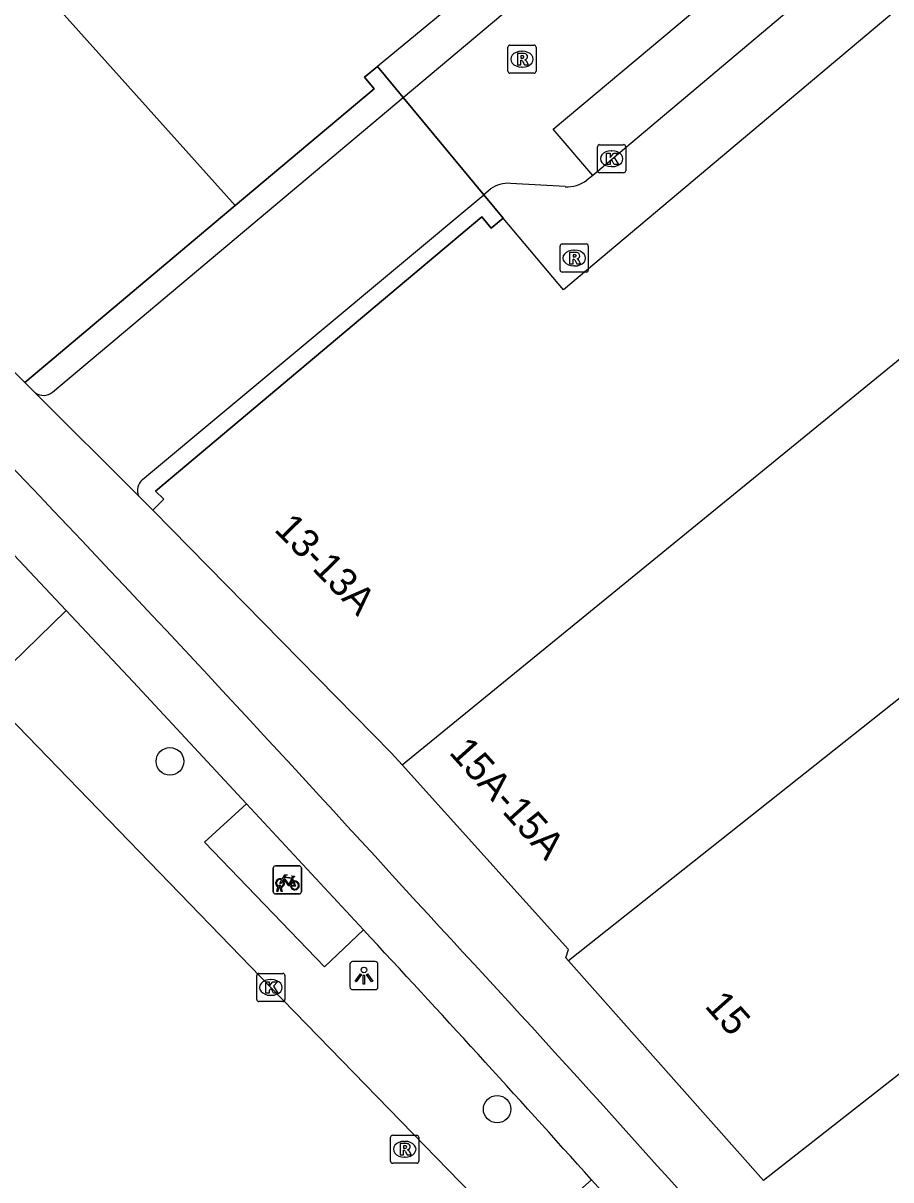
# Model space of a CAD drawing. Extents: x 161087 to 161922, y 382574 to 383873.
# Drawn here: x 161251.3 to 161282.16, y 383121.63 to 383162.75 of the extents above; entities that cross this region are included whole.
import ezdxf

# ---------------------------------------------------------------- set-up
doc = ezdxf.new("R2010")
doc.units = 0
for name, color, linetype in [('IMGEO_Berm_open', 7, 'Continuous'), ('IMGEO_Boom', 7, 'Continuous'), ('IMGEO_Fietsenrek', 7, 'Continuous'), ('IMGEO_Fietspad_gesloten', 7, 'Continuous'), ('IMGEO_Kolk', 7, 'Continuous'), ('IMGEO_Lichtpunt', 7, 'Continuous'), ('IMGEO_Pand', 7, 'Continuous'), ('IMGEO_Pand_nummerreeks', 7, 'Continuous'), ('IMGEO_Pand_overbouw', 7, 'Continuous'), ('IMGEO_Rijbaan_lokaal_gesloten', 7, 'Continuous'), ('IMGEO_Rijbaan_lokaal_open', 7, 'Continuous'), ('IMGEO_Rioolput', 7, 'Continuous'), ('IMGEO_Voetpad_open', 7, 'Continuous')]:
    doc.layers.add(name, color=color, linetype=linetype)

msp = doc.modelspace()

# ---------------------------------------------------------------- linework, layer by layer
at = {"layer": 'IMGEO_Berm_open'}
for points in [[(161249.891, 383139.013), (161252.834, 383141.869)], [(161263.4, 383130.521), (161262.018, 383129.209), (161257.746, 383133.637), (161259.245, 383134.997)], [(161271.512, 383121.632), (161270.458, 383120.694), (161274.21, 383116.535), (161275.245, 383117.42)]]:
    msp.add_lwpolyline(points, dxfattribs=at)
at = {"layer": 'IMGEO_Boom'}
for centre in [(161256.524, 383136.51), (161268.156, 383124.145)]:
    msp.add_circle(centre, 0.489, dxfattribs=at)
at = {"layer": 'IMGEO_Fietsenrek'}
for p, q in [((161260.197, 383131.872), (161260.197, 383132.713)), ((161260.197, 383132.713), (161260.197, 383131.872)), ((161260.272, 383132.797), (161261.113, 383132.797)), ((161261.113, 383132.797), (161260.272, 383132.797)), ((161261.197, 383132.722), (161261.197, 383131.881)), ((161261.197, 383131.881), (161261.197, 383132.722)), ((161260.884, 383132.346), (161260.92, 383132.251)), ((161260.324, 383131.881), (161260.363, 383132.041)), ((161260.358, 383131.881), (161260.324, 383131.881)), ((161260.393, 383132.029), (161260.358, 383131.881)), ((161260.435, 383132.053), (161260.434, 383132.057)), ((161260.476, 383131.881), (161260.442, 383132.023)), ((161260.466, 383132.064), (161260.467, 383132.057)), ((161260.474, 383132.027), (161260.509, 383131.881)), ((161260.509, 383131.881), (161260.476, 383131.881)), ((161261.122, 383131.797), (161260.281, 383131.797)), ((161260.281, 383131.797), (161261.122, 383131.797))]:
    msp.add_line(p, q, dxfattribs=at)
for points in [[(161260.531, 383132.271), (161260.479, 383132.181), (161260.439, 383132.156), (161260.44, 383132.203), (161260.495, 383132.297)], [(161260.51, 383132.323), (161260.605, 383132.487), (161260.691, 383132.473), (161260.693, 383132.464), (161260.637, 383132.453), (161260.61, 383132.408), (161260.866, 383132.367)], [(161260.806, 383132.079), (161260.756, 383132.079), (161260.565, 383132.33), (161260.546, 383132.298)], [(161260.853, 383132.342), (161260.596, 383132.383), (161260.579, 383132.354), (161260.746, 383132.134), (161260.853, 383132.342)], [(161260.901, 383132.244), (161260.871, 383132.321), (161260.762, 383132.103), (161260.805, 383132.103)], [(161260.866, 383132.367), (161260.891, 383132.416), (161260.885, 383132.42), (161260.862, 383132.424), (161260.85, 383132.431), (161260.849, 383132.434), (161260.851, 383132.439), (161260.946, 383132.424), (161260.948, 383132.414), (161260.938, 383132.401), (161260.926, 383132.395), (161260.912, 383132.401), (161260.884, 383132.346)], [(161260.835, 383132.103), (161260.955, 383132.102), (161260.911, 383132.216)], [(161260.931, 383132.223), (161260.986, 383132.078), (161260.836, 383132.078)]]:
    msp.add_lwpolyline(points, dxfattribs=at)
for centre, radius, start, end in [((161260.275, 383132.719), 0.0779, 92.4484, 184.2845), ((161260.275, 383132.719), 0.0779, 92.4484, 184.2845), ((161261.119, 383132.719), 0.0779, 2.4484, 94.2845), ((161261.119, 383132.719), 0.0779, 2.4484, 94.2845), ((161260.437, 383132.182), 0.159, 62.6766, 242.1369), ((161260.437, 383132.182), 0.129, 63.3192, 238.903), ((161260.437, 383132.182), 0.159, 283.5766, 46.6042), ((161260.275, 383131.875), 0.0779, 182.4484, 274.2845), ((161260.275, 383131.875), 0.0779, 182.4484, 274.2845), ((161260.417, 383132.053), 0.0499, 12.8025, 158.6934), ((161260.437, 383132.182), 0.159, 253.9967, 271.7867), ((161260.417, 383132.053), 0.0174, 12.8025, 163.4502), ((161260.437, 383132.182), 0.129, 253.415, 269.0204), ((161260.437, 383132.182), 0.129, 283.6043, 43.4302), ((161260.964, 383132.098), 0.159, 113.3408, 178.3217), ((161260.964, 383132.098), 0.159, 187.0065, 105.7708), ((161260.964, 383132.098), 0.129, 113.923, 177.9556), ((161260.964, 383132.098), 0.129, 188.6715, 104.5883), ((161261.119, 383131.875), 0.0779, 272.4484, 4.2845), ((161261.119, 383131.875), 0.0779, 272.4484, 4.2845)]:
    msp.add_arc(centre, radius, start, end, dxfattribs=at)
at = {"layer": 'IMGEO_Fietspad_gesloten'}
for points in [[(161242.001, 383153.229), (161247.064, 383148.001), (161252.834, 383141.869)], [(161252.834, 383141.869), (161255.215, 383139.338), (161259.245, 383134.997)], [(161259.245, 383134.997), (161263.4, 383130.521)]]:
    msp.add_lwpolyline(points, dxfattribs=at)
for centre, radius, start, end in [((160590.35, 382517.9), 912.178, 42.27546, 43.741408), ((160680.603, 382589.418), 797.327, 41.44451, 42.835696), ((160806.001, 382704.958), 624.755, 41.831395, 42.935047), ((160781.215, 382683.332), 657.646, 41.304672, 41.795014)]:
    msp.add_arc(centre, radius, start, end, dxfattribs=at)
at = {"layer": 'IMGEO_Kolk'}
for p, q in [((161271.726, 383157.507), (161271.726, 383158.359)), ((161271.801, 383158.433), (161272.653, 383158.433)), ((161272.214, 383158.213), (161272.239, 383158.213)), ((161272.727, 383158.359), (161272.727, 383157.507)), ((161272.653, 383157.433), (161271.801, 383157.433)), ((161272.237, 383157.653), (161272.212, 383157.653)), ((161259.611, 383128.046), (161259.611, 383128.898)), ((161259.686, 383128.972), (161260.538, 383128.972)), ((161260.099, 383128.752), (161260.124, 383128.752)), ((161260.612, 383128.898), (161260.612, 383128.046)), ((161260.122, 383128.192), (161260.097, 383128.192)), ((161260.538, 383127.972), (161259.686, 383127.972))]:
    msp.add_line(p, q, dxfattribs=at)
for points in [[(161271.726, 383157.507), (161271.726, 383158.359)], [(161271.801, 383158.433), (161272.653, 383158.433)], [(161272.727, 383158.359), (161272.727, 383157.507)], [(161272.047, 383158.133), (161272.17, 383158.133), (161272.17, 383157.982), (161272.3, 383158.133), (161272.464, 383158.133), (161272.318, 383157.982), (161272.471, 383157.733), (161272.319, 383157.733), (161272.234, 383157.897), (161272.17, 383157.83), (161272.17, 383157.733), (161272.047, 383157.733), (161272.047, 383158.133)], [(161272.653, 383157.433), (161271.801, 383157.433)], [(161259.611, 383128.046), (161259.611, 383128.898)], [(161259.686, 383128.972), (161260.538, 383128.972)], [(161259.932, 383128.672), (161260.055, 383128.672), (161260.055, 383128.521), (161260.185, 383128.672), (161260.349, 383128.672), (161260.203, 383128.521), (161260.356, 383128.272), (161260.204, 383128.272), (161260.119, 383128.436), (161260.055, 383128.369), (161260.055, 383128.272), (161259.932, 383128.272), (161259.932, 383128.672)], [(161260.612, 383128.898), (161260.612, 383128.046)], [(161260.538, 383127.972), (161259.686, 383127.972)]]:
    msp.add_lwpolyline(points, dxfattribs=at)
for centre, start, end in [((161271.803, 383158.357), 91.552, 178.448), ((161271.803, 383158.357), 91.552, 178.448), ((161272.651, 383158.357), 1.552, 88.448), ((161272.651, 383158.357), 1.552, 88.448), ((161271.803, 383157.509), 181.552, 268.448), ((161271.803, 383157.509), 181.552, 268.448), ((161272.651, 383157.509), 271.552, 358.448), ((161272.651, 383157.509), 271.552, 358.448), ((161259.688, 383128.896), 91.552, 178.448), ((161259.688, 383128.896), 91.552, 178.448), ((161260.536, 383128.896), 1.552, 88.448), ((161260.536, 383128.896), 1.552, 88.448), ((161259.688, 383128.048), 181.552, 268.448), ((161259.688, 383128.048), 181.552, 268.448), ((161260.536, 383128.048), 271.552, 358.448), ((161260.536, 383128.048), 271.552, 358.448)]:
    msp.add_arc(centre, 0.0765, start, end, dxfattribs=at)
for centre, major_axis, ratio, start_param, end_param in [((161272.213, 383157.933), (-0.387, 0.002), 0.722429, 4.712389, 7.853982), ((161272.238, 383157.933), (-0.39, 0.002), 0.717154, 1.570796, 4.712389), ((161260.098, 383128.472), (-0.387, 0.002), 0.722429, 4.712389, 7.853982), ((161260.123, 383128.472), (-0.39, 0.002), 0.717154, 1.570796, 4.712389)]:
    msp.add_ellipse(centre, major_axis=major_axis, ratio=ratio, start_param=start_param, end_param=end_param, dxfattribs=at)
at = {"layer": 'IMGEO_Lichtpunt'}
for p, q in [((161262.922, 383129.296), (161262.922, 383128.489)), ((161262.922, 383129.296), (161262.922, 383128.489)), ((161263.824, 383129.391), (161263.016, 383129.391)), ((161263.824, 383129.391), (161263.016, 383129.391)), ((161263.918, 383128.489), (161263.918, 383129.296)), ((161263.918, 383128.489), (161263.918, 383129.296)), ((161263.016, 383128.395), (161263.824, 383128.395)), ((161263.016, 383128.395), (161263.824, 383128.395))]:
    msp.add_line(p, q, dxfattribs=at)
for points in [[(161263.296, 383128.96), (161263.335, 383128.932), (161263.147, 383128.67), (161263.109, 383128.697), (161263.296, 383128.96)], [(161263.398, 383128.912), (161263.445, 383128.912), (161263.445, 383128.59), (161263.398, 383128.59), (161263.398, 383128.912)], [(161263.508, 383128.932), (161263.546, 383128.959), (161263.733, 383128.697), (161263.694, 383128.669), (161263.508, 383128.932)]]:
    msp.add_lwpolyline(points, dxfattribs=at)
msp.add_circle((161263.421, 383129.094), 0.0994, dxfattribs=at)
for centre, start, end in [((161263.016, 383129.296), 90, 180), ((161263.016, 383129.296), 90, 180), ((161263.824, 383129.296), 0, 90), ((161263.824, 383129.296), 0, 90), ((161263.016, 383128.489), 180, 270), ((161263.016, 383128.489), 180, 270), ((161263.824, 383128.489), 270, 0), ((161263.824, 383128.489), 270, 360)]:
    msp.add_arc(centre, 0.0946, start, end, dxfattribs=at)
at = {"layer": 'IMGEO_Pand'}
for points in [[(161292.01, 383171.36), (161270.516, 383153.271), (161268.369, 383155.821)], [(161250.478, 383165.598), (161258.837, 383156.265)], [(161267.754, 383164.404), (161263.899, 383161.207)], [(161258.837, 383156.265), (161263.783, 383160.421), (161263.444, 383160.83), (161263.899, 383161.207)], [(161264.781, 383136.382), (161291.307, 383158.02)], [(161251.359, 383149.983), (161258.837, 383156.265)], [(161268.369, 383155.821), (161267.947, 383155.467), (161267.612, 383155.865), (161256.015, 383146.119), (161256.302, 383145.826), (161255.909, 383145.44)], [(161248.463, 383152.913), (161251.359, 383149.983)], [(161255.909, 383145.44), (161264.4, 383136.806), (161264.781, 383136.382)], [(161283.857, 383139.854), (161270.694, 383129.417)], [(161270.694, 383129.417), (161270.593, 383129.53), (161270.69, 383129.816), (161264.781, 383136.382)], [(161290.174, 383131.44), (161277.623, 383121.614)], [(161270.694, 383129.417), (161277.623, 383121.614)]]:
    msp.add_lwpolyline(points, dxfattribs=at)
at = {"layer": 'IMGEO_Pand_overbouw'}
msp.add_lwpolyline([(161258.837, 383156.265), (161251.359, 383149.983), (161251.737, 383149.606), (161255.415, 383145.933), (161255.909, 383145.44), (161256.302, 383145.826), (161256.015, 383146.119), (161267.612, 383155.865), (161267.947, 383155.467), (161268.369, 383155.821), (161267.679, 383156.652), (161264.811, 383160.108), (161263.899, 383161.207), (161263.444, 383160.83), (161263.783, 383160.421)], close=True, dxfattribs=at)
at = {"layer": 'IMGEO_Rijbaan_lokaal_gesloten'}
msp.add_lwpolyline([(161310.134, 383071.432), (161309.464, 383072.265), (161308.345, 383073.655), (161307.615, 383074.667), (161287.586, 383100.08), (161286.681, 383101.086), (161285.856, 383101.979), (161274.401, 383113.771), (161260.112, 383128.472), (161250.747, 383138.142), (161249.891, 383139.013)], dxfattribs=at)
at = {"layer": 'IMGEO_Rijbaan_lokaal_open'}
for points in [[(161264.811, 383160.108), (161287.56, 383179.213)], [(161271.553, 383157.342), (161270.148, 383158.986), (161287.273, 383173.334), (161288.65, 383171.732)], [(161252.343, 383149.638), (161264.811, 383160.108)], [(161264.811, 383160.108), (161267.679, 383156.652)], [(161270.574, 383156.94), (161268.627, 383157.055)], [(161271.553, 383157.342), (161271.345, 383157.167)], [(161255.549, 383146.528), (161267.679, 383156.652)], [(161267.925, 383156.857), (161267.679, 383156.652)], [(161251.737, 383149.606), (161255.415, 383145.933)]]:
    msp.add_lwpolyline(points, dxfattribs=at)
for centre, radius, start, end in [((161268.53, 383156.057), 1.003, 84.421, 127.0813), ((161270.655, 383158.088), 1.151, 265.9631, 306.8482), ((161252.019, 383150.026), 0.506, 236.1588, 309.8867), ((161255.843, 383146.149), 0.479, 127.7881, 206.8282)]:
    msp.add_arc(centre, radius, start, end, dxfattribs=at)
at = {"layer": 'IMGEO_Rioolput'}
for p, q in [((161268.538, 383161.046), (161268.538, 383161.898)), ((161268.613, 383161.972), (161269.465, 383161.972)), ((161269.539, 383161.898), (161269.539, 383161.046)), ((161269.026, 383161.752), (161269.051, 383161.752)), ((161269.049, 383161.192), (161269.024, 383161.192)), ((161269.465, 383160.972), (161268.613, 383160.972)), ((161270.471, 383154.902), (161271.323, 383154.902)), ((161270.396, 383153.976), (161270.396, 383154.828)), ((161270.884, 383154.682), (161270.909, 383154.682)), ((161271.397, 383154.828), (161271.397, 383153.976)), ((161270.907, 383154.122), (161270.882, 383154.122)), ((161271.323, 383153.902), (161270.471, 383153.902)), ((161264.37, 383122.295), (161264.37, 383123.147)), ((161264.445, 383123.221), (161265.297, 383123.221)), ((161264.858, 383123.001), (161264.883, 383123.001)), ((161265.371, 383123.147), (161265.371, 383122.295)), ((161264.881, 383122.441), (161264.856, 383122.441)), ((161265.297, 383122.221), (161264.445, 383122.221))]:
    msp.add_line(p, q, dxfattribs=at)
for points in [[(161268.538, 383161.046), (161268.538, 383161.898)], [(161268.613, 383161.972), (161269.465, 383161.972)], [(161269.539, 383161.898), (161269.539, 383161.046)], [(161269.127, 383161.67), (161268.875, 383161.672), (161268.875, 383161.272)], [(161269.053, 383161.591), (161268.999, 383161.591), (161268.999, 383161.51)], [(161268.999, 383161.51), (161269.051, 383161.51)], [(161268.875, 383161.272), (161268.999, 383161.272), (161268.999, 383161.434), (161269.01, 383161.434)], [(161269.057, 383161.405), (161269.128, 383161.272), (161269.268, 383161.272), (161269.203, 383161.398)], [(161269.465, 383160.972), (161268.613, 383160.972)], [(161270.471, 383154.902), (161271.323, 383154.902)], [(161270.396, 383153.976), (161270.396, 383154.828)], [(161270.985, 383154.6), (161270.733, 383154.602), (161270.733, 383154.202)], [(161270.911, 383154.521), (161270.857, 383154.521), (161270.857, 383154.44)], [(161271.397, 383154.828), (161271.397, 383153.976)], [(161270.733, 383154.202), (161270.857, 383154.202), (161270.857, 383154.364), (161270.868, 383154.364)], [(161270.857, 383154.44), (161270.909, 383154.44)], [(161270.915, 383154.335), (161270.986, 383154.202), (161271.126, 383154.202), (161271.061, 383154.328)], [(161271.323, 383153.902), (161270.471, 383153.902)], [(161264.37, 383122.295), (161264.37, 383123.147)], [(161264.445, 383123.221), (161265.297, 383123.221)], [(161264.959, 383122.919), (161264.707, 383122.921), (161264.707, 383122.521)], [(161264.885, 383122.84), (161264.831, 383122.84), (161264.831, 383122.759)], [(161265.371, 383123.147), (161265.371, 383122.295)], [(161264.707, 383122.521), (161264.831, 383122.521), (161264.831, 383122.683), (161264.842, 383122.683)], [(161264.831, 383122.759), (161264.883, 383122.759)], [(161264.889, 383122.654), (161264.96, 383122.521), (161265.1, 383122.521), (161265.035, 383122.647)], [(161265.297, 383122.221), (161264.445, 383122.221)]]:
    msp.add_lwpolyline(points, dxfattribs=at)
for centre, radius, start, end in [((161268.615, 383161.896), 0.0765, 91.552, 178.448), ((161268.615, 383161.896), 0.0765, 91.552, 178.448), ((161269.463, 383161.896), 0.0765, 1.552, 88.448), ((161269.463, 383161.896), 0.0765, 1.552, 88.448), ((161269.035, 383161.699), 0.19, 274.7715, 282.9687), ((161269.059, 383161.495), 0.0964, 77.0061, 93.1865), ((161269.073, 383161.552), 0.0378, 276.6634, 79.6772), ((161269.126, 383161.56), 0.109, 350.3612, 89.416), ((161269.124, 383161.56), 0.112, 277.5842, 350.9817), ((161269.009, 383161.381), 0.0533, 26.0293, 88.6989), ((161269.108, 383161.345), 0.108, 29.5134, 73.7905), ((161268.615, 383161.048), 0.0765, 181.552, 268.448), ((161268.615, 383161.048), 0.0765, 181.552, 268.448), ((161269.463, 383161.048), 0.0765, 271.552, 358.448), ((161269.463, 383161.048), 0.0765, 271.552, 358.448), ((161270.473, 383154.826), 0.0765, 91.552, 178.448), ((161270.473, 383154.826), 0.0765, 91.552, 178.448), ((161271.321, 383154.826), 0.0765, 1.552, 88.448), ((161271.321, 383154.826), 0.0765, 1.552, 88.448), ((161270.917, 383154.425), 0.0964, 77.0061, 93.1865), ((161270.931, 383154.482), 0.0378, 276.6634, 79.6772), ((161270.984, 383154.49), 0.109, 350.3612, 89.416), ((161270.867, 383154.311), 0.0533, 26.0293, 88.6989), ((161270.893, 383154.629), 0.19, 274.7715, 282.9687), ((161270.982, 383154.49), 0.112, 277.5842, 350.9817), ((161270.966, 383154.275), 0.108, 29.5134, 73.7905), ((161270.473, 383153.978), 0.0765, 181.552, 268.448), ((161270.473, 383153.978), 0.0765, 181.552, 268.448), ((161271.321, 383153.978), 0.0765, 271.552, 358.448), ((161271.321, 383153.978), 0.0765, 271.552, 358.448), ((161264.447, 383123.145), 0.0765, 91.552, 178.448), ((161264.447, 383123.145), 0.0765, 91.552, 178.448), ((161264.891, 383122.744), 0.0964, 77.0061, 93.1865), ((161264.905, 383122.801), 0.0378, 276.6634, 79.6772), ((161264.958, 383122.809), 0.109, 350.3612, 89.416), ((161265.295, 383123.145), 0.0765, 1.552, 88.448), ((161265.295, 383123.145), 0.0765, 1.552, 88.448), ((161264.841, 383122.63), 0.0533, 26.0293, 88.6989), ((161264.867, 383122.948), 0.19, 274.7715, 282.9687), ((161264.956, 383122.809), 0.112, 277.5842, 350.9817), ((161264.94, 383122.594), 0.108, 29.5134, 73.7905), ((161264.447, 383122.297), 0.0765, 181.552, 268.448), ((161264.447, 383122.297), 0.0765, 181.552, 268.448), ((161265.295, 383122.297), 0.0765, 271.552, 358.448), ((161265.295, 383122.297), 0.0765, 271.552, 358.448)]:
    msp.add_arc(centre, radius, start, end, dxfattribs=at)
for centre, major_axis, ratio, start_param, end_param in [((161269.025, 383161.472), (-0.387, 0.002), 0.722429, 4.712389, 7.853982), ((161269.05, 383161.472), (-0.39, 0.002), 0.717154, 1.570796, 4.712389), ((161270.883, 383154.402), (-0.387, 0.002), 0.722429, 4.712389, 7.853982), ((161270.908, 383154.402), (-0.39, 0.002), 0.717154, 1.570796, 4.712389), ((161264.857, 383122.721), (-0.387, 0.002), 0.722429, 4.712389, 7.853982), ((161264.882, 383122.721), (-0.39, 0.002), 0.717154, 1.570796, 4.712389)]:
    msp.add_ellipse(centre, major_axis=major_axis, ratio=ratio, start_param=start_param, end_param=end_param, dxfattribs=at)
at = {"layer": 'IMGEO_Voetpad_open'}
for points in [[(161288.65, 383171.732), (161271.553, 383157.342)], [(161263.899, 383161.207), (161264.811, 383160.108)], [(161267.679, 383156.652), (161268.369, 383155.821)], [(161251.359, 383149.983), (161251.737, 383149.606)], [(161255.909, 383145.44), (161255.415, 383145.933)]]:
    msp.add_lwpolyline(points, dxfattribs=at)

# ---------------------------------------------------------------- texts
at = {"layer": 'IMGEO_Pand_nummerreeks'}
for s, rotation, p in [('13-13A', 314.3065, (161260.198, 383144.725)), ('15A-15A', 311.9861, (161266.415, 383136.809)), ('15', 311.6067, (161275.504, 383127.796))]:
    msp.add_text(s, height=1, rotation=rotation, dxfattribs=at).set_placement(p)

doc.saveas('drawing.dxf')
